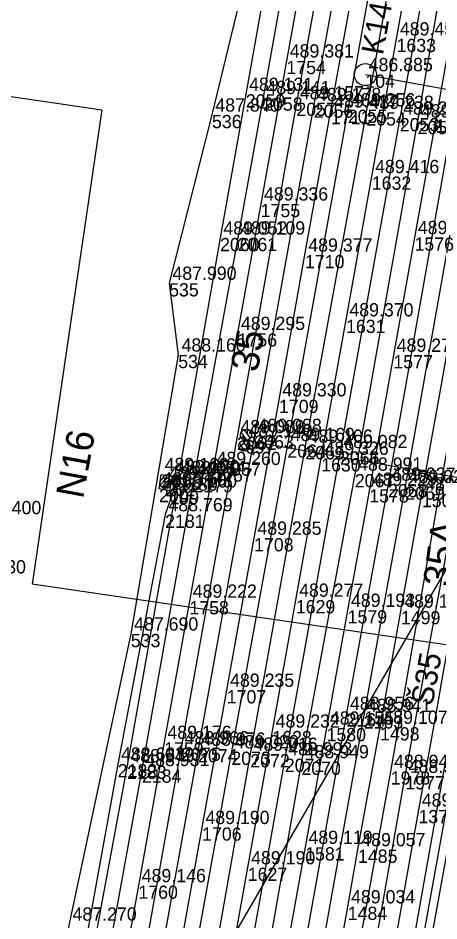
# Model space of a CAD drawing. Extents: x -874038 to -859694, y -1059487 to -1049069.
# Drawn here: x -866500.8 to -866462.8, y -1049847.1 to -1049765.4 of the extents above; entities that cross this region are included whole.
import ezdxf

# ---------------------------------------------------------------- set-up
doc = ezdxf.new("R2010")
doc.units = 0
for name, color, linetype in [('Vrstva 1', 7, 'Continuous'), ('Vrstva 11', 7, 'Continuous'), ('Vrstva 12', 7, 'Continuous'), ('Vrstva 26', 7, 'Continuous'), ('Vrstva 4', 7, 'Continuous'), ('Vrstva 43', 7, 'Continuous'), ('Vrstva 44', 7, 'Continuous'), ('Vrstva 51', 7, 'Continuous'), ('Vrstva 60', 7, 'Continuous'), ('Vrstva 61', 7, 'Continuous'), ('Vrstva 63', 7, 'Continuous')]:
    doc.layers.add(name, color=color, linetype=linetype)

msp = doc.modelspace()

# ---------------------------------------------------------------- linework, layer by layer
at = {"layer": 'Vrstva 1'}
for p, q in [((-866543.724, -1049766.302), (-866493.277, -1049773.684)), ((-866493.277, -1049773.684), (-866499.563, -1049816.641)), ((-866461.953, -1049822.144), (-866499.563, -1049816.641))]:
    msp.add_line(p, q, dxfattribs=at)
for points in [[(-866486.865, -1049880.171), (-866484.476, -1049866.866), (-866482.154, -1049853.894), (-866480.068, -1049842.29), (-866477.847, -1049829.917), (-866475.723, -1049818.072), (-866473.425, -1049805.228), (-866471.18, -1049792.695), (-866468.849, -1049779.727), (-866466.613, -1049767.266), (-866464.357, -1049754.674), (-866462.12, -1049742.21), (-866459.803, -1049729.32), (-866457.96, -1049719.03)], [(-866469.795, -1049731.619), (-866471.921, -1049743.374), (-866471.921, -1049743.374), (-866474.315, -1049756.707), (-866476.571, -1049769.262), (-866478.901, -1049782.21), (-866480.988, -1049793.923), (-866483.192, -1049806.149), (-866485.348, -1049818.162), (-866487.636, -1049830.941), (-866489.962, -1049843.91), (-866491.342, -1049851.574)], [(-866459.257, -1049753.274), (-866461.159, -1049763.865), (-866463.072, -1049774.547), (-866464.987, -1049785.247), (-866466.897, -1049795.901), (-866469.072, -1049808.036), (-866471.036, -1049818.988), (-866472.943, -1049829.648), (-866474.876, -1049840.445), (-866476.833, -1049851.368), (-866478.774, -1049862.205), (-866480.775, -1049873.378), (-866482.729, -1049884.267)], [(-866483.977, -1049918.167), (-866481.526, -1049904.355), (-866479.461, -1049892.951), (-866477.426, -1049881.451), (-866475.462, -1049870.601), (-866473.632, -1049860.342), (-866471.953, -1049850.994), (-866471.026, -1049845.826), (-866470.099, -1049840.658), (-866468.101, -1049829.578), (-866466.214, -1049819.062), (-866464.32, -1049808.461), (-866462.531, -1049798.562), (-866460.818, -1049788.874), (-866458.808, -1049777.732), (-866456.91, -1049767.189), (-866454.849, -1049755.748)], [(-866511.447, -1049990.274), (-866511.302, -1049989.577), (-866511.066, -1049988.262), (-866510.83, -1049986.947), (-866509.527, -1049979.611), (-866507.536, -1049968.567), (-866505.581, -1049957.715), (-866503.606, -1049946.744), (-866501.596, -1049935.554), (-866499.703, -1049925.004), (-866497.741, -1049914.081), (-866495.813, -1049903.339), (-866493.907, -1049892.755), (-866491.977, -1049882), (-866490.071, -1049871.38), (-866488.143, -1049860.638), (-866486.256, -1049850.09), (-866484.2, -1049838.647), (-866481.971, -1049826.224), (-866479.497, -1049812.461), (-866477.243, -1049799.935), (-866474.895, -1049786.832), (-866472.55, -1049773.795), (-866470.218, -1049760.803)], [(-866461.047, -1049817.09), (-866462.501, -1049825.229), (-866462.86, -1049827.199)], [(-866462.86, -1049827.199), (-866464.628, -1049837.07), (-866466.872, -1049849.617), (-866468.897, -1049860.897), (-866470.769, -1049871.348), (-866472.793, -1049882.636), (-866474.808, -1049893.873), (-866476.797, -1049904.966), (-866478.781, -1049916.045), (-866480.804, -1049927.323), (-866482.78, -1049938.352), (-866484.722, -1049949.164), (-866486.738, -1049960.411), (-866488.716, -1049971.433), (-866490.62, -1049982.066), (-866492.592, -1049993.055), (-866494.585, -1050004.176), (-866496.222, -1050013.252), (-866496.581, -1050015.259)]]:
    msp.add_lwpolyline(points, dxfattribs=at)
at = {"layer": 'Vrstva 11'}
for p, q in [((-866479.828, -1049803.407), (-866480.383, -1049802.641)), ((-866480.146, -1049803.607), (-866480.671, -1049802.882)), ((-866480.308, -1049804.596), (-866480.831, -1049803.873)), ((-866479.989, -1049804.398), (-866480.544, -1049803.629)), ((-866487.971, -1049807.654), (-866487.325, -1049807.008)), ((-866487.711, -1049807.924), (-866487.056, -1049807.269))]:
    msp.add_line(p, q, dxfattribs=at)
msp.add_lwpolyline([(-866480.31, -1049803.61), (-866461.66, -1049806.85), (-866436.8, -1049811.19)], dxfattribs=at)
for centre in [(-866480.231, -1049803.116), (-866480.231, -1049803.116), (-866480.389, -1049804.104), (-866480.389, -1049804.104), (-866487.51, -1049807.47)]:
    msp.add_circle(centre, 0.5, dxfattribs=at)
at = {"layer": 'Vrstva 12'}
msp.add_lwpolyline([(-866486.92, -1049806.89), (-866487.15, -1049808.19), (-866488.1, -1049808.01), (-866487.89, -1049806.7), (-866486.92, -1049806.89)], dxfattribs=at)
at = {"layer": 'Vrstva 26'}
msp.add_lwpolyline([(-866479.616, -1049758.822), (-866483.306, -1049774.156), (-866487.185, -1049789.385), (-866486.359, -1049795.879), (-866490.65, -1049821.133), (-866496.222, -1049847.39), (-866500.763, -1049875.557), (-866505.735, -1049902.998), (-866509.685, -1049925.61), (-866511.514, -1049941.148), (-866512.646, -1049943.007), (-866523.782, -1049941.473), (-866524.774, -1049941.291), (-866525.302, -1049941.252), (-866527.071, -1049942.463), (-866541.962, -1049938.342), (-866542.391, -1049937.482), (-866542.328, -1049935.357), (-866543.141, -1049935.052)], dxfattribs=at)
at = {"layer": 'Vrstva 4'}
msp.add_lwpolyline([(-866486.361, -1049806.977), (-866487.541, -1049810.338), (-866491.835, -1049832.913), (-866495.336, -1049852.253), (-866500.276, -1049880.264), (-866500.406, -1049880.96), (-866500.2, -1049881), (-866500.43, -1049882.28), (-866500.646, -1049882.248)], dxfattribs=at)
at = {"layer": 'Vrstva 43'}
msp.add_circle((-866469.431, -1049770.5), 1, dxfattribs=at)
at = {"layer": 'Vrstva 44'}
for points in [[(-866469.431, -1049770.5), (-866460.098, -1049772.178), (-866450.71, -1049773.791)], [(-866459.622, -1049823.098), (-866468.512, -1049872.515)]]:
    msp.add_lwpolyline(points, dxfattribs=at)
at = {"layer": 'Vrstva 51'}
for points in [[(-866439.226, -1049649.963), (-866443.579, -1049674.757), (-866448.682, -1049703.38), (-866452.493, -1049724.498), (-866456.877, -1049748.527), (-866461.642, -1049775.113), (-866467.382, -1049807.574), (-866471.13, -1049828.317), (-866475.932, -1049855.022), (-866481.259, -1049884.801), (-866486.712, -1049915.307), (-866492.117, -1049945.397), (-866497.64, -1049976.081), (-866503.971, -1050011.004), (-866508.417, -1050036.128), (-866511.666, -1050053.513), (-866516.483, -1050080.611), (-866520.346, -1050102.415), (-866524.288, -1050124.418), (-866526.521, -1050137.454), (-866528.954, -1050155.58), (-866528.05, -1050155.675)], [(-866437.74, -1049650.183), (-866442.038, -1049675.04), (-866447.144, -1049703.772), (-866450.86, -1049724.824), (-866455.281, -1049748.763), (-866460.081, -1049775.276), (-866465.822, -1049807.788), (-866469.579, -1049828.502), (-866474.361, -1049855.28), (-866479.71, -1049885.096), (-866485.151, -1049915.572), (-866490.51, -1049945.659), (-866496.112, -1049976.317), (-866502.33, -1050011.085), (-866506.847, -1050036.358), (-866510.012, -1050054.011), (-866514.828, -1050081.032), (-866518.798, -1050102.823), (-866522.439, -1050123.927), (-866524.933, -1050137.718), (-866528.05, -1050155.675)], [(-866453.979, -1049684.488), (-866456.641, -1049701.853), (-866460.307, -1049723.314), (-866464.657, -1049747.386), (-866469.345, -1049773.914), (-866474.866, -1049804.135), (-866479.845, -1049832.016), (-866483.667, -1049853.618), (-866489.131, -1049884.244), (-866494.586, -1049914.43), (-866500.176, -1049945.604), (-866505.199, -1049973.887), (-866510.025, -1050000.496), (-866514.699, -1050026.21), (-866519.256, -1050051.8), (-866523.927, -1050078.644), (-866524.675, -1050078.426), (-866525.036, -1050080.024), (-866524.174, -1050080.18), (-866525.388, -1050086.784), (-866526.248, -1050086.673)], [(-866453.979, -1049684.488), (-866454.95, -1049684.298), (-866458.073, -1049701.586), (-866461.892, -1049723.126), (-866466.248, -1049747.064), (-866471.016, -1049773.685)], [(-866448.726, -1049685.146), (-866450.938, -1049684.928), (-866453.505, -1049702.343), (-866457.17, -1049723.861), (-866461.457, -1049747.861), (-866466.314, -1049774.44)], [(-866448.726, -1049685.146), (-866451.812, -1049702.734), (-866455.701, -1049724.05), (-866460.063, -1049748.031), (-866464.708, -1049774.692), (-866470.384, -1049806.665), (-866475.219, -1049832.693), (-866479.023, -1049854.381), (-866484.549, -1049884.944), (-866489.883, -1049914.85), (-866495.507, -1049946.261), (-866500.585, -1049974.783), (-866505.37, -1050001.274), (-866511.419, -1050035.38), (-866514.629, -1050052.871), (-866519.458, -1050079.957), (-866523.397, -1050101.797), (-866526.913, -1050121.83), (-866527.705, -1050121.72)], [(-866463.368, -1049713.158), (-866464.307, -1049713.077), (-866470.78, -1049746.267), (-866475.666, -1049773.05), (-866481.029, -1049803.275), (-866486.08, -1049831.43), (-866489.872, -1049852.608), (-866495.422, -1049883.578), (-866500.911, -1049913.558), (-866506.482, -1049944.907), (-866511.554, -1049972.963), (-866516.022, -1049999.481), (-866516.888, -1050006.906), (-866515.956, -1050007.096)], [(-866463.368, -1049713.158), (-866469.252, -1049746.549), (-866474.094, -1049773.209), (-866479.476, -1049803.158), (-866484.565, -1049831.557), (-866488.383, -1049852.813), (-866493.886, -1049883.753), (-866499.31, -1049913.875), (-866504.908, -1049944.899), (-866510.022, -1049973.18), (-866514.707, -1049999.598), (-866515.956, -1050007.096)], [(-866471.436, -1049731.507), (-866472.344, -1049731.356), (-866475.419, -1049745.145), (-866480.25, -1049772.284), (-866482.576, -1049785.293), (-866486.361, -1049806.977), (-866490.991, -1049833.053), (-866494.528, -1049852.256), (-866499.688, -1049881.088), (-866505.438, -1049912.86), (-866511.402, -1049946.076), (-866512.964, -1049955.598), (-866515.985, -1049972.06), (-866520.77, -1049998.898), (-866526.612, -1050031.068), (-866529.966, -1050049.319), (-866528.881, -1050049.504)], [(-866471.436, -1049731.507), (-866473.885, -1049745.533), (-866478.681, -1049772.574), (-866480.981, -1049785.287), (-866484.99, -1049807.117), (-866489.644, -1049833.403), (-866493.128, -1049852.501), (-866498.213, -1049881.48), (-866503.949, -1049912.932), (-866510.011, -1049946.403), (-866514.624, -1049972.373), (-866519.407, -1049998.989), (-866525.248, -1050031.384), (-866528.881, -1050049.504)], [(-866510.068, -1050081.867), (-866508.322, -1050071.387), (-866501.939, -1050035.9), (-866496.55, -1050005.971), (-866491.29, -1049976.736), (-866486.447, -1049949.73), (-866480.705, -1049917.37), (-866475.209, -1049887.026), (-866469.836, -1049856.854), (-866465.818, -1049834.01), (-866460.883, -1049807.297), (-866455.397, -1049776.377), (-866450.814, -1049750.955)], [(-866450.985, -1049770.613), (-866454.451, -1049789.361), (-866457.564, -1049806.82), (-866462.863, -1049836.48), (-866466.446, -1049856.5), (-866472.433, -1049889.654), (-866477.413, -1049917.689), (-866483.152, -1049949.01), (-866488.26, -1049978.046), (-866492.994, -1050004.289), (-866498.929, -1050037.087), (-866505.149, -1050071.811), (-866507.002, -1050082.221)], [(-866448.999, -1049770.639), (-866452.799, -1049789.829), (-866456.009, -1049807.156), (-866461.351, -1049836.92), (-866464.952, -1049856.874), (-866470.885, -1049890.088), (-866475.967, -1049918.128), (-866481.454, -1049949.492), (-866486.754, -1049978.444), (-866491.551, -1050004.767), (-866497.345, -1050037.467), (-866503.594, -1050072.251), (-866505.405, -1050082.504)], [(-866471.016, -1049773.685), (-866476.484, -1049803.977), (-866481.555, -1049831.79), (-866485.436, -1049853.295), (-866490.948, -1049884.075), (-866496.287, -1049914.188), (-866501.929, -1049945.418), (-866506.991, -1049973.56), (-866511.755, -1050000.237), (-866516.321, -1050025.964), (-866520.861, -1050051.398), (-866525.567, -1050079.041), (-866526.248, -1050086.673)], [(-866466.314, -1049774.44), (-866471.726, -1049804.616), (-866476.715, -1049832.432), (-866480.575, -1049854.106), (-866486.067, -1049884.724), (-866491.471, -1049914.694), (-866497.1, -1049946.087), (-866502.186, -1049974.401), (-866506.966, -1050001.089), (-866513.059, -1050035.107), (-866516.195, -1050052.52), (-866520.924, -1050079.589), (-866524.795, -1050101.451), (-866527.705, -1050121.72)], [(-866511.656, -1050081.72), (-866509.745, -1050071.126), (-866503.44, -1050035.713), (-866498.06, -1050005.417), (-866492.768, -1049976.45), (-866487.939, -1049949.515), (-866482.167, -1049917.258), (-866476.629, -1049886.684), (-866471.238, -1049856.296), (-866467.135, -1049833.574), (-866462.484, -1049806.956), (-866456.756, -1049775.989)]]:
    msp.add_lwpolyline(points, dxfattribs=at)
at = {"layer": 'Vrstva 60'}
for p, q in [((-866466.613, -1049767.266), (-866466.613, -1049767.266)), ((-866476.571, -1049769.262), (-866476.571, -1049769.262)), ((-866469.431, -1049770.5), (-866469.431, -1049770.5)), ((-866480.25, -1049772.284), (-866480.25, -1049772.284)), ((-866478.681, -1049772.574), (-866478.681, -1049772.574)), ((-866475.666, -1049773.05), (-866475.666, -1049773.05)), ((-866474.094, -1049773.209), (-866474.094, -1049773.209)), ((-866472.55, -1049773.795), (-866472.55, -1049773.795)), ((-866471.016, -1049773.685), (-866471.016, -1049773.685)), ((-866469.345, -1049773.914), (-866469.345, -1049773.914)), ((-866483.306, -1049774.156), (-866483.306, -1049774.156)), ((-866466.314, -1049774.44), (-866466.314, -1049774.44)), ((-866464.708, -1049774.692), (-866464.708, -1049774.692)), ((-866463.072, -1049774.547), (-866463.072, -1049774.547)), ((-866468.849, -1049779.727), (-866468.849, -1049779.727)), ((-866478.901, -1049782.21), (-866478.901, -1049782.21)), ((-866482.576, -1049785.293), (-866482.576, -1049785.293)), ((-866480.981, -1049785.287), (-866480.981, -1049785.287)), ((-866464.987, -1049785.247), (-866464.987, -1049785.247)), ((-866474.895, -1049786.832), (-866474.895, -1049786.832)), ((-866487.185, -1049789.385), (-866487.185, -1049789.385)), ((-866471.18, -1049792.695), (-866471.18, -1049792.695)), ((-866480.988, -1049793.923), (-866480.988, -1049793.923)), ((-866486.359, -1049795.879), (-866486.359, -1049795.879)), ((-866466.897, -1049795.901), (-866466.897, -1049795.901)), ((-866477.243, -1049799.935), (-866477.243, -1049799.935)), ((-866481.029, -1049803.275), (-866481.029, -1049803.275)), ((-866479.476, -1049803.158), (-866479.476, -1049803.158)), ((-866480.31, -1049803.61), (-866480.31, -1049803.61)), ((-866476.484, -1049803.977), (-866476.484, -1049803.977)), ((-866474.866, -1049804.135), (-866474.866, -1049804.135)), ((-866471.726, -1049804.616), (-866471.726, -1049804.616)), ((-866473.425, -1049805.228), (-866473.425, -1049805.228)), ((-866487.89, -1049806.7), (-866487.89, -1049806.7)), ((-866483.192, -1049806.149), (-866483.192, -1049806.149)), ((-866470.384, -1049806.665), (-866470.384, -1049806.665)), ((-866487.51, -1049807.47), (-866487.51, -1049807.47)), ((-866486.92, -1049806.89), (-866486.92, -1049806.89)), ((-866486.361, -1049806.977), (-866486.361, -1049806.977)), ((-866484.99, -1049807.117), (-866484.99, -1049807.117)), ((-866467.382, -1049807.574), (-866467.382, -1049807.574)), ((-866488.1, -1049808.01), (-866488.1, -1049808.01)), ((-866487.15, -1049808.19), (-866487.15, -1049808.19)), ((-866469.072, -1049808.036), (-866469.072, -1049808.036)), ((-866465.822, -1049807.788), (-866465.822, -1049807.788)), ((-866464.32, -1049808.461), (-866464.32, -1049808.461)), ((-866487.541, -1049810.338), (-866487.541, -1049810.338)), ((-866479.497, -1049812.461), (-866479.497, -1049812.461)), ((-866485.348, -1049818.162), (-866485.348, -1049818.162)), ((-866475.723, -1049818.072), (-866475.723, -1049818.072)), ((-866471.036, -1049818.988), (-866471.036, -1049818.988)), ((-866466.214, -1049819.062), (-866466.214, -1049819.062)), ((-866490.65, -1049821.133), (-866490.65, -1049821.133)), ((-866481.971, -1049826.224), (-866481.971, -1049826.224)), ((-866462.86, -1049827.199), (-866462.86, -1049827.199)), ((-866471.13, -1049828.317), (-866471.13, -1049828.317)), ((-866469.579, -1049828.502), (-866469.579, -1049828.502)), ((-866472.943, -1049829.648), (-866472.943, -1049829.648)), ((-866468.101, -1049829.578), (-866468.101, -1049829.578)), ((-866477.847, -1049829.917), (-866477.847, -1049829.917)), ((-866487.636, -1049830.941), (-866487.636, -1049830.941)), ((-866486.08, -1049831.43), (-866486.08, -1049831.43)), ((-866484.565, -1049831.557), (-866484.565, -1049831.557)), ((-866481.555, -1049831.79), (-866481.555, -1049831.79)), ((-866479.845, -1049832.016), (-866479.845, -1049832.016)), ((-866491.835, -1049832.913), (-866491.835, -1049832.913)), ((-866476.715, -1049832.432), (-866476.715, -1049832.432)), ((-866475.219, -1049832.693), (-866475.219, -1049832.693)), ((-866490.991, -1049833.053), (-866490.991, -1049833.053)), ((-866489.644, -1049833.403), (-866489.644, -1049833.403)), ((-866467.135, -1049833.574), (-866467.135, -1049833.574)), ((-866465.818, -1049834.01), (-866465.818, -1049834.01)), ((-866462.863, -1049836.48), (-866462.863, -1049836.48)), ((-866464.628, -1049837.07), (-866464.628, -1049837.07)), ((-866484.2, -1049838.647), (-866484.2, -1049838.647)), ((-866474.876, -1049840.445), (-866474.876, -1049840.445)), ((-866470.099, -1049840.658), (-866470.099, -1049840.658)), ((-866480.068, -1049842.29), (-866480.068, -1049842.29)), ((-866489.962, -1049843.91), (-866489.962, -1049843.91)), ((-866471.026, -1049845.826), (-866471.026, -1049845.826))]:
    msp.add_line(p, q, dxfattribs=at)
at = {"layer": 'Vrstva 63'}
msp.add_line((-866500.252, -1049881.052), (-866427.028, -1049754.75), dxfattribs=at)

# ---------------------------------------------------------------- texts
at = {"layer": 'Vrstva 11'}
for s, rotation, p in [('35', 79.91679, (-866479.187, -1049797.515)), ('N16', 79.55527, (-866494.981, -1049808.975)), ('35A', 82.46348, (-866461.747, -1049816.935))]:
    msp.add_text(s, height=2.5, rotation=rotation, dxfattribs=at).set_placement(p)
at = {"layer": 'Vrstva 43'}
for s, height, rotation, p in [('K14', 2, 79.75468, (-866467.85, -1049768.804)), ('Š35', 1.9999, 79.75462, (-866463.362, -1049827.714))]:
    msp.add_text(s, height=height, rotation=rotation, dxfattribs=at).set_placement(p)
at = {"layer": 'Vrstva 60'}
for s, p in [('1633', (-866466.613, -1049768.466)), ('1754', (-866476.571, -1049770.462)), ('104', (-866469.431, -1049771.7)), ('2059', (-866480.25, -1049773.484)), ('2058', (-866478.681, -1049773.774)), ('2057', (-866475.666, -1049774.25)), ('2056', (-866474.094, -1049774.409)), ('1711', (-866472.55, -1049774.995)), ('2055', (-866471.016, -1049774.885)), ('2054', (-866469.345, -1049775.114)), ('536', (-866483.306, -1049775.356)), ('2053', (-866466.314, -1049775.64)), ('2052', (-866464.708, -1049775.892)), ('1575', (-866463.072, -1049775.747)), ('1632', (-866468.849, -1049780.927)), ('1755', (-866478.901, -1049783.41)), ('2060', (-866482.576, -1049786.493)), ('2061', (-866480.981, -1049786.487)), ('1576', (-866464.987, -1049786.447)), ('1710', (-866474.895, -1049788.032)), ('535', (-866487.185, -1049790.585)), ('1631', (-866471.18, -1049793.895)), ('1756', (-866480.988, -1049795.123)), ('534', (-866486.359, -1049797.079)), ('1577', (-866466.897, -1049797.101)), ('1709', (-866477.243, -1049801.135)), ('2062', (-866481.029, -1049804.475)), ('2063', (-866479.476, -1049804.358)), ('697', (-866480.31, -1049804.81)), ('2064', (-866476.484, -1049805.177)), ('2065', (-866474.866, -1049805.335)), ('2066', (-866471.726, -1049805.816)), ('1630', (-866473.425, -1049806.428)), ('201', (-866487.89, -1049807.9)), ('1757', (-866483.192, -1049807.349)), ('2067', (-866470.384, -1049807.865)), ('202', (-866487.51, -1049808.67)), ('198', (-866486.92, -1049808.09)), ('2180', (-866486.361, -1049808.177)), ('2179', (-866484.99, -1049808.317)), ('2068', (-866467.382, -1049808.774)), ('200', (-866488.1, -1049809.21)), ('199', (-866487.15, -1049809.39)), ('1578', (-866469.072, -1049809.236)), ('2069', (-866465.822, -1049808.988)), ('1500', (-866464.32, -1049809.661)), ('2181', (-866487.541, -1049811.538)), ('1708', (-866479.497, -1049813.661)), ('1758', (-866485.348, -1049819.362)), ('1629', (-866475.723, -1049819.272)), ('1579', (-866471.036, -1049820.188)), ('1499', (-866466.214, -1049820.262)), ('533', (-866490.65, -1049822.333)), ('1707', (-866481.971, -1049827.424)), ('2164', (-866471.13, -1049829.517)), ('2163', (-866469.579, -1049829.702)), ('1580', (-866472.943, -1049830.848)), ('1498', (-866468.101, -1049830.778)), ('1628', (-866477.847, -1049831.117)), ('1759', (-866487.636, -1049832.141)), ('2075', (-866486.08, -1049832.63)), ('2074', (-866484.565, -1049832.757)), ('2073', (-866481.555, -1049832.99)), ('2072', (-866479.845, -1049833.216)), ('2182', (-866491.835, -1049834.113)), ('2071', (-866476.715, -1049833.632)), ('2070', (-866475.219, -1049833.893)), ('2183', (-866490.991, -1049834.253)), ('2184', (-866489.644, -1049834.603)), ('1978', (-866467.135, -1049834.774)), ('1977', (-866465.818, -1049835.21)), ('1374', (-866464.628, -1049838.27)), ('1706', (-866484.2, -1049839.847)), ('1581', (-866474.876, -1049841.645)), ('1485', (-866470.099, -1049841.858)), ('1627', (-866480.068, -1049843.49)), ('1760', (-866489.962, -1049845.11)), ('1484', (-866471.026, -1049847.026))]:
    msp.add_text(s, height=1.2, dxfattribs=at).set_placement(p)
at = {"layer": 'Vrstva 61'}
for s, p in [('489.456', (-866466.313, -1049766.966)), ('489.381', (-866476.271, -1049768.962)), ('486.885', (-866469.131, -1049770.2)), ('489.131', (-866479.95, -1049771.984)), ('489.141', (-866478.381, -1049772.274)), ('489.157', (-866475.366, -1049772.75)), ('489.178', (-866473.794, -1049772.909)), ('489.417', (-866472.25, -1049773.495)), ('489.256', (-866470.716, -1049773.385)), ('489.238', (-866469.045, -1049773.614)), ('487.840', (-866483.006, -1049773.856)), ('489.227', (-866466.014, -1049774.14)), ('489.145', (-866464.408, -1049774.392)), ('489.416', (-866468.549, -1049779.427)), ('489.336', (-866478.601, -1049781.91)), ('489.052', (-866482.276, -1049784.993)), ('489.109', (-866480.681, -1049784.987)), ('489.319', (-866464.687, -1049784.947)), ('489.377', (-866474.595, -1049786.532)), ('487.990', (-866486.885, -1049789.085)), ('489.370', (-866470.88, -1049792.395)), ('489.295', (-866480.688, -1049793.623)), ('488.160', (-866486.059, -1049795.579)), ('489.270', (-866466.597, -1049795.601)), ('489.330', (-866476.943, -1049799.635)), ('489.089', (-866480.729, -1049802.975)), ('489.088', (-866479.176, -1049802.858)), ('489.140', (-866480.01, -1049803.31)), ('489.169', (-866476.184, -1049803.677)), ('489.106', (-866474.566, -1049803.835)), ('489.082', (-866471.426, -1049804.316)), ('489.326', (-866473.125, -1049804.928)), ('489.260', (-866482.892, -1049805.849)), ('488.991', (-866470.084, -1049806.365)), ('489.160', (-866487.59, -1049806.4)), ('489.250', (-866487.21, -1049807.17)), ('489.160', (-866486.62, -1049806.59)), ('489.054', (-866486.061, -1049806.677)), ('489.057', (-866484.69, -1049806.817)), ('489.160', (-866487.8, -1049807.71)), ('489.160', (-866486.85, -1049807.89)), ('489.229', (-866468.772, -1049807.736)), ('489.037', (-866467.082, -1049807.274)), ('489.020', (-866465.522, -1049807.488)), ('489.201', (-866464.02, -1049808.161)), ('488.400', (-866504.548, -1049810.299)), ('488.769', (-866487.241, -1049810.038)), ('489.285', (-866479.197, -1049812.161)), ('488.430', (-866505.94, -1049815.66)), ('489.277', (-866475.423, -1049817.772)), ('489.222', (-866485.048, -1049817.862)), ('489.193', (-866470.736, -1049818.688)), ('489.154', (-866465.914, -1049818.762)), ('487.690', (-866490.35, -1049820.833)), ('489.235', (-866481.671, -1049825.924)), ('488.956', (-866470.83, -1049828.017)), ('488.941', (-866469.279, -1049828.202)), ('489.232', (-866477.547, -1049829.617)), ('489.155', (-866472.643, -1049829.348)), ('489.107', (-866467.801, -1049829.278)), ('489.176', (-866487.336, -1049830.641)), ('488.966', (-866485.78, -1049831.13)), ('488.976', (-866484.265, -1049831.257)), ('489.020', (-866481.255, -1049831.49)), ('489.016', (-866479.545, -1049831.716)), ('488.993', (-866476.415, -1049832.132)), ('488.949', (-866474.919, -1049832.393)), ('488.633', (-866491.535, -1049832.613)), ('488.949', (-866490.691, -1049832.753)), ('488.931', (-866489.344, -1049833.103)), ('488.944', (-866466.835, -1049833.274)), ('488.906', (-866465.518, -1049833.71)), ('489.084', (-866464.328, -1049836.77)), ('489.190', (-866483.9, -1049838.347)), ('489.119', (-866474.576, -1049840.145)), ('489.057', (-866469.799, -1049840.358)), ('489.190', (-866479.768, -1049841.99)), ('489.146', (-866489.662, -1049843.61)), ('489.034', (-866470.726, -1049845.526)), ('487.270', (-866495.922, -1049847.09))]:
    msp.add_text(s, height=1.2, dxfattribs=at).set_placement(p)

doc.saveas('drawing.dxf')
